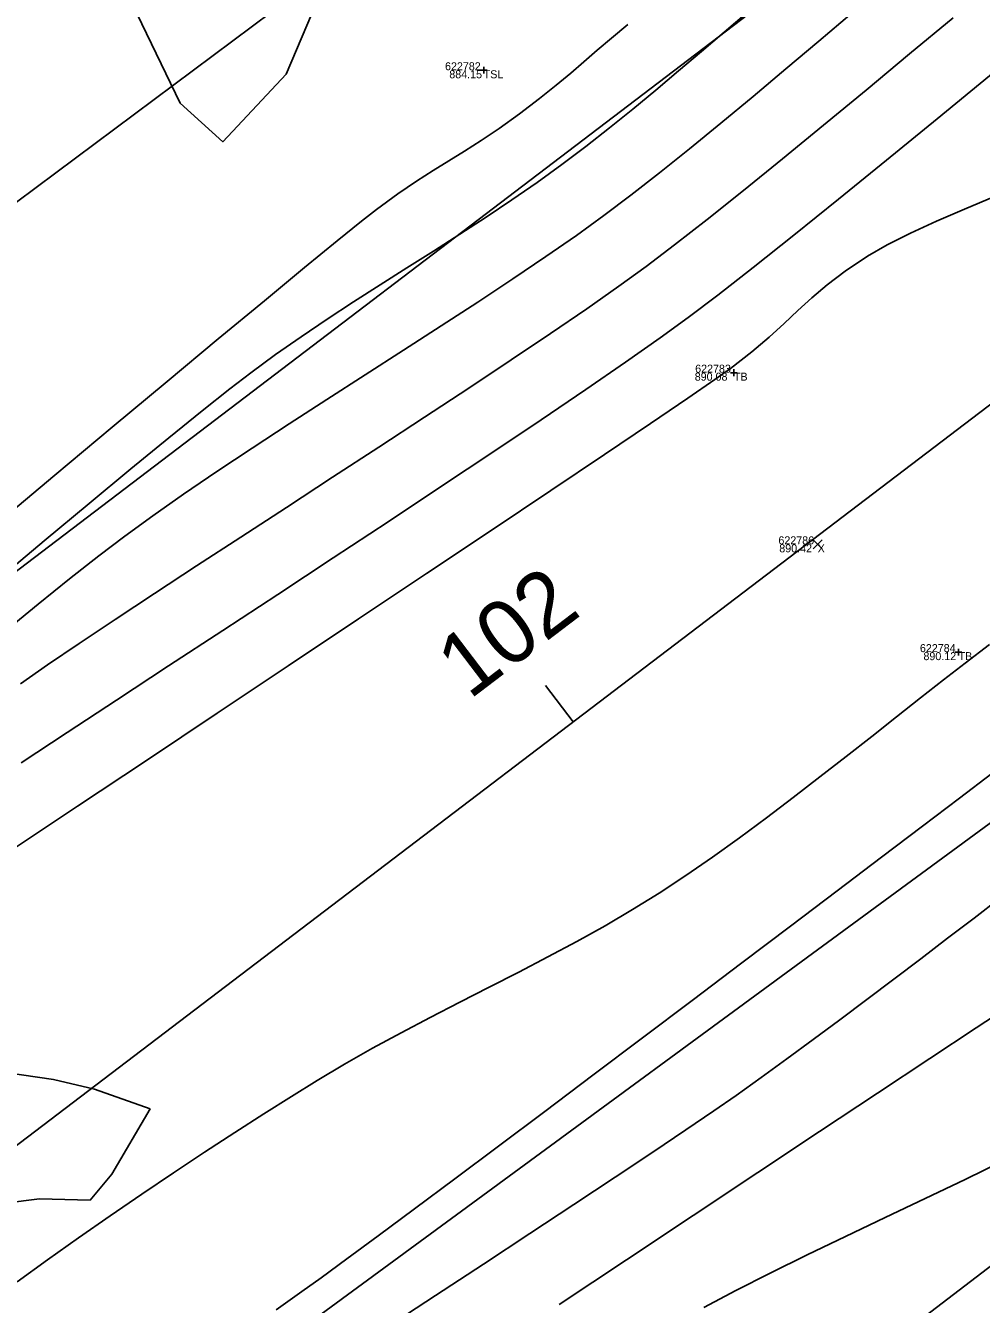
# Model space of a CAD drawing. Extents: x 1957117 to 1971063, y 701601 to 715861.
# Drawn here: x 1967489.1 to 1967530.9, y 710055.3 to 710111.2 of the extents above; entities that cross this region are included whole.
import ezdxf

# ---------------------------------------------------------------- set-up
doc = ezdxf.new("R2010")
doc.units = 0
for name, color, linetype in [('AP_X_Lights', 7, 'Continuous'), ('DT_X_Contour_Major', 7, 'Continuous'), ('DT_X_Contour_Minor', 7, 'Continuous'), ('GE_X_CL_20', 7, 'Continuous'), ('PV_P_Drive', 7, 'Continuous'), ('PV_P_Shoulder', 7, 'Continuous'), ('RS_Raster1', 7, 'Continuous'), ('RW_X_Esmt_RR', 7, 'Continuous'), ('RW_X_Fee_RW', 7, 'Continuous'), ('SC_Scratch1', 7, 'Continuous'), ('SC_Shading5', 7, 'Continuous'), ('VG_X_Tree_Line_Rt', 7, 'Continuous')]:
    doc.layers.add(name, color=color, linetype=linetype)

msp = doc.modelspace()

# ---------------------------------------------------------------- linework, layer by layer
at = {"layer": 'AP_X_Lights'}
for p, q in [((1967523.576, 710088.36), (1967523.964, 710088.75)), ((1967523.576, 710088.75), (1967523.964, 710088.36))]:
    msp.add_line(p, q, dxfattribs=at)
at = {"layer": 'DT_X_Contour_Major'}
for points in [[(1967487.82, 710089.426), (1967490.401, 710091.582), (1967492.916, 710093.681), (1967495.317, 710095.681), (1967497.552, 710097.539), (1967499.571, 710099.212), (1967501.323, 710100.657), (1967502.758, 710101.833), (1967503.824, 710102.696), (1967504.473, 710103.204), (1967505.404, 710103.879), (1967506.217, 710104.433), (1967506.949, 710104.903), (1967507.639, 710105.331), (1967508.325, 710105.754), (1967509.044, 710106.212), (1967509.834, 710106.744), (1967510.733, 710107.39), (1967511.61, 710108.055), (1967512.338, 710108.636), (1967512.967, 710109.162), (1967513.546, 710109.662), (1967514.123, 710110.164), (1967514.747, 710110.697), (1967515.467, 710111.29)], [(1967487.82, 710089.426), (1967490.401, 710091.582), (1967492.916, 710093.681), (1967495.317, 710095.681), (1967497.552, 710097.539), (1967499.571, 710099.212), (1967501.323, 710100.657), (1967502.758, 710101.833), (1967503.824, 710102.696), (1967504.473, 710103.204), (1967505.404, 710103.879), (1967506.217, 710104.433), (1967506.949, 710104.903), (1967507.639, 710105.331), (1967508.325, 710105.754), (1967509.044, 710106.212), (1967509.834, 710106.744), (1967510.733, 710107.39), (1967511.61, 710108.055), (1967512.338, 710108.636), (1967512.967, 710109.162), (1967513.546, 710109.662), (1967514.123, 710110.164), (1967514.747, 710110.697), (1967515.467, 710111.29)], [(1967531.502, 710103.771), (1967530.196, 710103.219), (1967528.964, 710102.685), (1967527.828, 710102.164), (1967526.815, 710101.655), (1967525.948, 710101.153), (1967524.976, 710100.5), (1967524.184, 710099.901), (1967523.513, 710099.335), (1967522.905, 710098.78), (1967522.304, 710098.215), (1967521.65, 710097.619), (1967520.886, 710096.971), (1967519.954, 710096.248), (1967519.27, 710095.764), (1967518.085, 710094.95), (1967516.457, 710093.846), (1967514.443, 710092.488), (1967512.102, 710090.916), (1967509.491, 710089.166), (1967506.667, 710087.279), (1967503.69, 710085.291), (1967500.615, 710083.24), (1967497.502, 710081.166), (1967494.408, 710079.105), (1967491.391, 710077.097), (1967488.508, 710075.179)], [(1967531.502, 710103.771), (1967530.196, 710103.219), (1967528.964, 710102.685), (1967527.828, 710102.164), (1967526.815, 710101.655), (1967525.948, 710101.153), (1967524.976, 710100.5), (1967524.184, 710099.901), (1967523.513, 710099.335), (1967522.905, 710098.78), (1967522.304, 710098.215), (1967521.65, 710097.619), (1967520.886, 710096.971), (1967519.954, 710096.248), (1967519.27, 710095.764), (1967518.085, 710094.95), (1967516.457, 710093.846), (1967514.443, 710092.488), (1967512.102, 710090.916), (1967509.491, 710089.166), (1967506.667, 710087.279), (1967503.69, 710085.291), (1967500.615, 710083.24), (1967497.502, 710081.166), (1967494.408, 710079.105), (1967491.391, 710077.097), (1967488.508, 710075.179)], [(1967488.754, 710056.305), (1967490.076, 710057.262), (1967491.436, 710058.225), (1967492.819, 710059.185), (1967494.209, 710060.134), (1967495.592, 710061.063), (1967496.954, 710061.963), (1967498.278, 710062.827), (1967499.551, 710063.644), (1967500.758, 710064.408), (1967501.884, 710065.108), (1967503.074, 710065.82), (1967504.299, 710066.514), (1967505.553, 710067.193), (1967506.826, 710067.861), (1967508.112, 710068.524), (1967509.404, 710069.183), (1967510.693, 710069.844), (1967511.973, 710070.51), (1967513.235, 710071.186), (1967514.473, 710071.874), (1967515.678, 710072.578), (1967516.843, 710073.304), (1967517.997, 710074.067), (1967519.166, 710074.877), (1967520.345, 710075.723), (1967521.525, 710076.596), (1967522.702, 710077.485), (1967523.866, 710078.382), (1967525.012, 710079.275), (1967526.133, 710080.156), (1967527.221, 710081.014), (1967528.27, 710081.84), (1967529.274, 710082.624), (1967530.224, 710083.356), (1967531.291, 710084.167)], [(1967488.754, 710056.305), (1967490.076, 710057.262), (1967491.436, 710058.225), (1967492.819, 710059.185), (1967494.209, 710060.134), (1967495.592, 710061.063), (1967496.954, 710061.963), (1967498.278, 710062.827), (1967499.551, 710063.644), (1967500.758, 710064.408), (1967501.884, 710065.108), (1967503.074, 710065.82), (1967504.299, 710066.514), (1967505.553, 710067.193), (1967506.826, 710067.861), (1967508.112, 710068.524), (1967509.404, 710069.183), (1967510.693, 710069.844), (1967511.973, 710070.51), (1967513.235, 710071.186), (1967514.473, 710071.874), (1967515.678, 710072.578), (1967516.843, 710073.304), (1967517.997, 710074.067), (1967519.166, 710074.877), (1967520.345, 710075.723), (1967521.525, 710076.596), (1967522.702, 710077.485), (1967523.866, 710078.382), (1967525.012, 710079.275), (1967526.133, 710080.156), (1967527.221, 710081.014), (1967528.27, 710081.84), (1967529.274, 710082.624), (1967530.224, 710083.356), (1967531.291, 710084.167)]]:
    msp.add_lwpolyline(points, dxfattribs=at)
at = {"layer": 'DT_X_Contour_Minor'}
for points in [[(1967488.928, 710078.998), (1967490.936, 710080.319), (1967493.098, 710081.738), (1967495.379, 710083.234), (1967497.744, 710084.784), (1967500.155, 710086.367), (1967502.579, 710087.961), (1967504.979, 710089.544), (1967507.319, 710091.094), (1967509.564, 710092.589), (1967511.677, 710094.007), (1967513.625, 710095.327), (1967515.37, 710096.527), (1967516.877, 710097.584), (1967518.11, 710098.476), (1967519.398, 710099.453), (1967520.949, 710100.662), (1967522.723, 710102.073), (1967524.682, 710103.65), (1967526.787, 710105.361), (1967529.001, 710107.172), (1967531.284, 710109.05), (1967533.598, 710110.961), (1967535.905, 710112.872)], [(1967488.928, 710078.998), (1967490.936, 710080.319), (1967493.098, 710081.738), (1967495.379, 710083.234), (1967497.744, 710084.784), (1967500.155, 710086.367), (1967502.579, 710087.961), (1967504.979, 710089.544), (1967507.319, 710091.094), (1967509.564, 710092.589), (1967511.677, 710094.007), (1967513.625, 710095.327), (1967515.37, 710096.527), (1967516.877, 710097.584), (1967518.11, 710098.476), (1967519.398, 710099.453), (1967520.949, 710100.662), (1967522.723, 710102.073), (1967524.682, 710103.65), (1967526.787, 710105.361), (1967529.001, 710107.172), (1967531.284, 710109.05), (1967533.598, 710110.961), (1967535.905, 710112.872)], [(1967487.884, 710086.99), (1967489.937, 710088.705), (1967491.899, 710090.337), (1967493.731, 710091.852), (1967495.392, 710093.216), (1967496.846, 710094.394), (1967498.051, 710095.354), (1967498.969, 710096.061), (1967500.062, 710096.858), (1967501.18, 710097.637), (1967502.319, 710098.402), (1967503.472, 710099.156), (1967504.634, 710099.901), (1967505.8, 710100.642), (1967506.964, 710101.381), (1967508.122, 710102.122), (1967509.268, 710102.867), (1967510.396, 710103.62), (1967511.501, 710104.384), (1967512.577, 710105.162), (1967513.628, 710105.957), (1967514.662, 710106.767), (1967515.681, 710107.59), (1967516.689, 710108.423), (1967517.689, 710109.264), (1967518.684, 710110.109), (1967519.679, 710110.956), (1967520.675, 710111.802)], [(1967487.884, 710086.99), (1967489.937, 710088.705), (1967491.899, 710090.337), (1967493.731, 710091.852), (1967495.392, 710093.216), (1967496.846, 710094.394), (1967498.051, 710095.354), (1967498.969, 710096.061), (1967500.062, 710096.858), (1967501.18, 710097.637), (1967502.319, 710098.402), (1967503.472, 710099.156), (1967504.634, 710099.901), (1967505.8, 710100.642), (1967506.964, 710101.381), (1967508.122, 710102.122), (1967509.268, 710102.867), (1967510.396, 710103.62), (1967511.501, 710104.384), (1967512.577, 710105.162), (1967513.628, 710105.957), (1967514.662, 710106.767), (1967515.681, 710107.59), (1967516.689, 710108.423), (1967517.689, 710109.264), (1967518.684, 710110.109), (1967519.679, 710110.956), (1967520.675, 710111.802)], [(1967488.202, 710084.734), (1967489.67, 710085.934), (1967491.05, 710087.046), (1967492.322, 710088.047), (1967493.465, 710088.919), (1967494.685, 710089.807), (1967496.035, 710090.751), (1967497.495, 710091.74), (1967499.04, 710092.765), (1967500.65, 710093.818), (1967502.303, 710094.887), (1967503.977, 710095.964), (1967505.649, 710097.04), (1967507.297, 710098.105), (1967508.901, 710099.149), (1967510.437, 710100.164), (1967511.884, 710101.139), (1967513.219, 710102.065), (1967514.422, 710102.933), (1967515.594, 710103.821), (1967516.846, 710104.801), (1967518.164, 710105.86), (1967519.534, 710106.98), (1967520.943, 710108.148), (1967522.377, 710109.348), (1967523.824, 710110.565), (1967525.269, 710111.783)], [(1967488.202, 710084.734), (1967489.67, 710085.934), (1967491.05, 710087.046), (1967492.322, 710088.047), (1967493.465, 710088.919), (1967494.685, 710089.807), (1967496.035, 710090.751), (1967497.495, 710091.74), (1967499.04, 710092.765), (1967500.65, 710093.818), (1967502.303, 710094.887), (1967503.977, 710095.964), (1967505.649, 710097.04), (1967507.297, 710098.105), (1967508.901, 710099.149), (1967510.437, 710100.164), (1967511.884, 710101.139), (1967513.219, 710102.065), (1967514.422, 710102.933), (1967515.594, 710103.821), (1967516.846, 710104.801), (1967518.164, 710105.86), (1967519.534, 710106.98), (1967520.943, 710108.148), (1967522.377, 710109.348), (1967523.824, 710110.565), (1967525.269, 710111.783)], [(1967488.901, 710082.458), (1967490.082, 710083.278), (1967491.472, 710084.221), (1967493.043, 710085.268), (1967494.764, 710086.404), (1967496.606, 710087.611), (1967498.538, 710088.872), (1967500.531, 710090.17), (1967502.554, 710091.488), (1967504.579, 710092.809), (1967506.574, 710094.116), (1967508.511, 710095.391), (1967510.359, 710096.619), (1967512.088, 710097.781), (1967513.669, 710098.861), (1967515.072, 710099.841), (1967516.266, 710100.705), (1967517.514, 710101.65), (1967518.944, 710102.768), (1967520.526, 710104.032), (1967522.232, 710105.414), (1967524.031, 710106.887), (1967525.894, 710108.425), (1967527.792, 710110.001), (1967529.695, 710111.587)], [(1967488.901, 710082.458), (1967490.082, 710083.278), (1967491.472, 710084.221), (1967493.043, 710085.268), (1967494.764, 710086.404), (1967496.606, 710087.611), (1967498.538, 710088.872), (1967500.531, 710090.17), (1967502.554, 710091.488), (1967504.579, 710092.809), (1967506.574, 710094.116), (1967508.511, 710095.391), (1967510.359, 710096.619), (1967512.088, 710097.781), (1967513.669, 710098.861), (1967515.072, 710099.841), (1967516.266, 710100.705), (1967517.514, 710101.65), (1967518.944, 710102.768), (1967520.526, 710104.032), (1967522.232, 710105.414), (1967524.031, 710106.887), (1967525.894, 710108.425), (1967527.792, 710110.001), (1967529.695, 710111.587)], [(1967500.079, 710055.081), (1967501.213, 710055.872), (1967502.059, 710056.48), (1967503.182, 710057.302), (1967504.55, 710058.312), (1967506.131, 710059.487), (1967507.893, 710060.801), (1967509.803, 710062.231), (1967511.829, 710063.751), (1967513.94, 710065.337), (1967516.102, 710066.964), (1967518.283, 710068.609), (1967520.452, 710070.246), (1967522.576, 710071.851), (1967524.623, 710073.399), (1967526.561, 710074.866), (1967528.357, 710076.228), (1967529.979, 710077.459), (1967531.395, 710078.535)], [(1967500.079, 710055.081), (1967501.213, 710055.872), (1967502.059, 710056.48), (1967503.182, 710057.302), (1967504.55, 710058.312), (1967506.131, 710059.487), (1967507.893, 710060.801), (1967509.803, 710062.231), (1967511.829, 710063.751), (1967513.94, 710065.337), (1967516.102, 710066.964), (1967518.283, 710068.609), (1967520.452, 710070.246), (1967522.576, 710071.851), (1967524.623, 710073.399), (1967526.561, 710074.866), (1967528.357, 710076.228), (1967529.979, 710077.459), (1967531.395, 710078.535)], [(1967504.943, 710054.31), (1967507.06, 710055.702), (1967509.149, 710057.075), (1967511.176, 710058.409), (1967513.109, 710059.683), (1967514.914, 710060.877), (1967516.559, 710061.97), (1967518.01, 710062.943), (1967519.234, 710063.776), (1967520.199, 710064.447), (1967521.293, 710065.229), (1967522.42, 710066.047), (1967523.571, 710066.893), (1967524.74, 710067.761), (1967525.92, 710068.645), (1967527.103, 710069.537), (1967528.284, 710070.433), (1967529.455, 710071.325), (1967530.609, 710072.207), (1967531.74, 710073.073)], [(1967504.943, 710054.31), (1967507.06, 710055.702), (1967509.149, 710057.075), (1967511.176, 710058.409), (1967513.109, 710059.683), (1967514.914, 710060.877), (1967516.559, 710061.97), (1967518.01, 710062.943), (1967519.234, 710063.776), (1967520.199, 710064.447), (1967521.293, 710065.229), (1967522.42, 710066.047), (1967523.571, 710066.893), (1967524.74, 710067.761), (1967525.92, 710068.645), (1967527.103, 710069.537), (1967528.284, 710070.433), (1967529.455, 710071.325), (1967530.609, 710072.207), (1967531.74, 710073.073)], [(1967512.47, 710055.307), (1967515.409, 710057.265), (1967518.32, 710059.201), (1967521.152, 710061.083), (1967523.856, 710062.877), (1967526.382, 710064.552), (1967528.68, 710066.072), (1967530.699, 710067.407), (1967532.39, 710068.522)], [(1967512.47, 710055.307), (1967515.409, 710057.265), (1967518.32, 710059.201), (1967521.152, 710061.083), (1967523.856, 710062.877), (1967526.382, 710064.552), (1967528.68, 710066.072), (1967530.699, 710067.407), (1967532.39, 710068.522)], [(1967518.797, 710055.178), (1967520.187, 710055.918), (1967521.699, 710056.685), (1967523.309, 710057.476), (1967524.991, 710058.286), (1967526.721, 710059.109), (1967528.473, 710059.942), (1967530.222, 710060.779), (1967531.944, 710061.617)], [(1967518.797, 710055.178), (1967520.187, 710055.918), (1967521.699, 710056.685), (1967523.309, 710057.476), (1967524.991, 710058.286), (1967526.721, 710059.109), (1967528.473, 710059.942), (1967530.222, 710060.779), (1967531.944, 710061.617)]]:
    msp.add_lwpolyline(points, dxfattribs=at)
at = {"layer": 'GE_X_CL_20'}
msp.add_line((1967513.076, 710080.788), (1967511.864, 710082.38), dxfattribs=at)
msp.add_lwpolyline([(1968438.508, 710785.011), (1967254.18, 709883.777)], dxfattribs=at)
at = {"layer": 'PV_P_Drive'}
for p, q in [((1967509.016, 710109.289), (1967509.308, 710109.289)), ((1967509.162, 710109.435), (1967509.162, 710109.143)), ((1967509.162, 710109.289), (1967509.162, 710109.289)), ((1967519.961, 710096.063), (1967520.253, 710096.063)), ((1967520.107, 710096.209), (1967520.107, 710095.917)), ((1967520.107, 710096.063), (1967520.107, 710096.063)), ((1967529.789, 710083.839), (1967530.081, 710083.839)), ((1967529.935, 710083.985), (1967529.935, 710083.693)), ((1967529.935, 710083.839), (1967529.935, 710083.839))]:
    msp.add_line(p, q, dxfattribs=at)
at = {"layer": 'RW_X_Esmt_RR'}
for p, q in [((1967242.069, 709899.693), (1968426.396, 710800.927)), ((1967272.347, 709859.903), (1968456.675, 710761.138))]:
    msp.add_line(p, q, dxfattribs=at)
msp.add_lwpolyline([(1968171.056, 710611.87), (1967279.514, 709947.668)], dxfattribs=at)
at = {"layer": 'RW_X_Fee_RW'}
msp.add_lwpolyline([(1963881.046, 707276.431), (1964172.578, 707701.964), (1964668.324, 708419.582), (1964735.207, 708501.875), (1964966.496, 708718.802), (1965107.468, 708816.338), (1965585.552, 709094.216), (1966091.861, 709326.705), (1966247.281, 709386.816), (1966633.174, 709551.737), (1966943.202, 709670.565), (1967172.032, 709812.662), (1967935.697, 710373.174), (1968346.714, 710683.963), (1968484.345, 710796.182), (1968743.632, 711067.038), (1968903.937, 711275.819), (1969041.222, 711501.316), (1969638.166, 712572.015), (1970019.077, 713196.718)], dxfattribs=at)
at = {"layer": 'SC_Shading5'}
for points in [[(1963589.678, 706586.994), (1963626.625, 706689.548), (1963651.76, 706746.832), (1963668.09, 706778.596), (1963682.768, 706805.402), (1963734.424, 706911.594), (1963826.849, 707116.717), (1963877.258, 707215.645), (1963964.981, 707354.472), (1964070.526, 707509.355), (1964132.574, 707601.994), (1964163.9, 707642.169), (1964191.2, 707685.167), (1964278.98, 707807.131), (1964326.11, 707874.364), (1964396.427, 707968.962), (1964508.519, 708133.679), (1964655.588, 708336.552), (1964745.319, 708429.172), (1964840.327, 708522.317), (1964988.178, 708660.245), (1965089.796, 708739.041), (1965251.743, 708835.216), (1965415.807, 708922.048), (1965866.2, 709149.38), (1966173.543, 709294.131), (1966283.627, 709338.196), (1966534.003, 709419.214), (1966689.084, 709471.266), (1967008.468, 709641.817), (1967166.677, 709750.124), (1967422.113, 709931.083), (1967818.707, 710198.831), (1968187.021, 710459.852), (1968360.589, 710592.493), (1968496.543, 710707.847), (1968606.427, 710809.378), (1968733.391, 710937.091), (1968807.28, 711025.4), (1968843.008, 711077.094), (1968863.233, 711106.099), (1968909.747, 711171.311), (1968974.133, 711279.559), (1969130.932, 711546.915), (1969247.433, 711744.686), (1969402.714, 712016.424), (1969505.287, 712191.789), (1969666.311, 712460.805), (1969771.586, 712639.896), (1969880.058, 712820.917), (1969964.994, 712955.706), (1969990.005, 713000.084), (1970030.065, 713068.479)], [(1963609.915, 706579.703), (1963646.615, 706681.572), (1963671.193, 706737.585), (1963687.092, 706768.511), (1963701.884, 706795.526), (1963753.906, 706902.469), (1963846.249, 707107.41), (1963895.973, 707204.994), (1963982.966, 707342.667), (1964088.35, 707497.312), (1964150.015, 707589.379), (1964181.502, 707629.761), (1964209.024, 707673.109), (1964296.517, 707794.674), (1964343.552, 707861.772), (1964413.958, 707956.489), (1964526.123, 708121.313), (1964672.104, 708322.686), (1964760.576, 708414.006), (1964855.195, 708506.77), (1965002.134, 708643.847), (1965101.925, 708721.226), (1965262.272, 708816.451), (1965425.685, 708902.939), (1965875.63, 709130.044), (1966182.13, 709274.398), (1966290.944, 709317.954), (1966540.737, 709398.785), (1966697.632, 709451.445), (1967019.644, 709623.399), (1967178.971, 709732.471), (1967434.35, 709913.39), (1967830.945, 710181.14), (1968199.774, 710442.525), (1968374.086, 710575.735), (1968510.806, 710691.739), (1968621.36, 710793.889), (1968749.296, 710922.58), (1968824.413, 711012.355), (1968860.678, 711064.827), (1968880.812, 711093.701), (1968927.778, 711159.547), (1968992.655, 711268.62), (1969149.476, 711536.015), (1969266.039, 711733.891), (1969421.336, 712005.657), (1969523.8, 712180.835), (1969684.812, 712449.831), (1969790.084, 712628.917), (1969898.385, 712809.653), (1969983.474, 712944.685), (1970008.657, 712989.367), (1970048.626, 713057.607)]]:
    msp.add_spline(points, degree=3, dxfattribs=at)
at = {"layer": 'VG_X_Tree_Line_Rt'}
for points in [[(1967501.875, 710112.316), (1967500.526, 710109.115), (1967497.754, 710106.163), (1967495.886, 710107.845), (1967493.588, 710112.626)], [(1967486.033, 710065.78), (1967490.341, 710065.145), (1967492.14, 710064.725), (1967494.567, 710063.863)], [(1967494.567, 710063.863), (1967492.898, 710061.001), (1967491.944, 710059.867), (1967489.725, 710059.931), (1967485.206, 710059.367)]]:
    msp.add_lwpolyline(points, dxfattribs=at)

# ---------------------------------------------------------------- texts
at = {"layer": 'GE_X_CL_20'}
msp.add_text('102', height=2.8, rotation=37.2699, dxfattribs=at).set_placement((1967508.533, 710081.73))
at = {"layer": 'PV_P_Shoulder'}
for s, p in [('884.15', (1967507.658, 710108.939)), ('890.08', (1967518.393, 710095.713)), ('890.42', (1967522.092, 710088.205)), ('890.12', (1967528.397, 710083.489))]:
    msp.add_text(s, height=0.35, dxfattribs=at).set_placement(p)
at = {"layer": 'RS_Raster1'}
for s, p in [('622782', (1967507.47, 710109.289)), ('622783', (1967518.412, 710096.063)), ('622786', (1967522.053, 710088.555)), ('622784', (1967528.243, 710083.839))]:
    msp.add_text(s, height=0.35, dxfattribs=at).set_placement(p)
at = {"layer": 'SC_Scratch1'}
for s, p in [('TSL', (1967509.162, 710108.939)), ('TB', (1967520.107, 710095.713)), ('X', (1967523.77, 710088.205)), ('TB', (1967529.935, 710083.489))]:
    msp.add_text(s, height=0.35, dxfattribs=at).set_placement(p)

doc.saveas('drawing.dxf')
